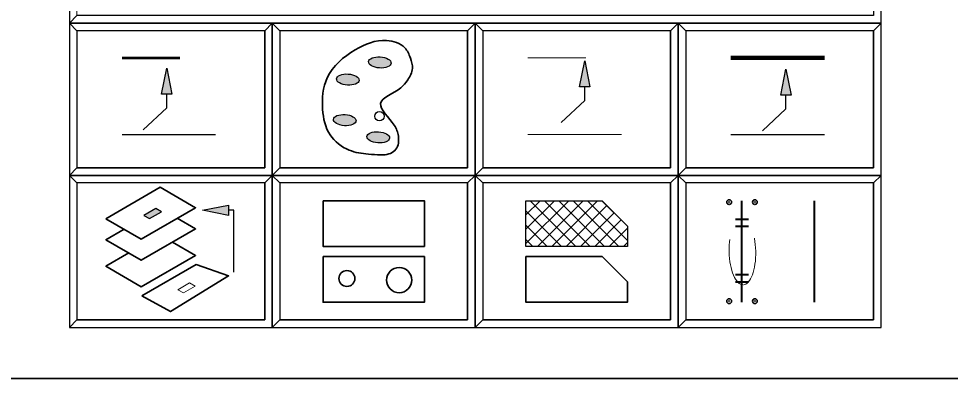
# Model space of a CAD drawing. Extents: x 95906.9 to 95918.9, y 90964.8 to 90972.9.
# Drawn here: x 95912.532 to 95914.369, y 90964.762 to 90965.47 of the extents above; entities that cross this region are included whole.
import ezdxf

# ---------------------------------------------------------------- set-up
doc = ezdxf.new("R2010")
doc.units = 0
doc.header["$LTSCALE"] = 0.019
doc.header["$PDMODE"] = 32
doc.header["$PDSIZE"] = 0.0095
doc.linetypes.add('LONG_DASHED', pattern=[7.5, 6, -1.5])
doc.linetypes.add('MEDIUM_DASHED', pattern=[4.5, 3, -1.5])
for name, color, linetype, lineweight in [('1', 7, 'Continuous', 25), ('11', 7, 'Continuous', 25), ('12', 7, 'Continuous', 25), ('2', 7, 'Continuous', 13), ('3', 7, 'Continuous', 25), ('4', 7, 'Continuous', 35), ('6', 7, 'Continuous', 35), ('7', 7, 'Continuous', 35)]:
    doc.layers.add(name, color=color, linetype=linetype, lineweight=lineweight)

msp = doc.modelspace()

# ---------------------------------------------------------------- hatches: boundary and pattern name
at = {"layer": '6'}
h = msp.add_hatch(color=256, dxfattribs=at)
edge = h.paths.add_edge_path()
edge.add_ellipse((95913.2443, 90965.3842), major_axis=(-0.0223, 0.0015), ratio=0.490241, start_angle=0, end_angle=360)
for points in [[(95913.6379, 90965.3361), (95913.6481, 90965.3873), (95913.6583, 90965.3361)], [(95912.814, 90965.3216), (95912.8242, 90965.3728), (95912.8344, 90965.3216)], [(95914.0345, 90965.3194), (95914.0447, 90965.3706), (95914.0549, 90965.3194)], [(95912.946, 90965.0826), (95912.8948, 90965.0928), (95912.946, 90965.103)], [(95912.7904, 90965.0764), (95912.8139, 90965.09), (95912.8027, 90965.0964), (95912.7792, 90965.0828)]]:
    msp.add_hatch(color=256, dxfattribs=at).paths.add_polyline_path(points)
h = msp.add_hatch(color=256, dxfattribs=at)
edge = h.paths.add_edge_path()
edge.add_ellipse((95913.1812, 90965.3504), major_axis=(-0.0223, 0.0015), ratio=0.490241, start_angle=0, end_angle=360)
h = msp.add_hatch(color=256, dxfattribs=at)
edge = h.paths.add_edge_path()
edge.add_ellipse((95913.1751, 90965.2705), major_axis=(-0.0223, 0.0015), ratio=0.490241, start_angle=0, end_angle=360)
h = msp.add_hatch(color=256, dxfattribs=at)
edge = h.paths.add_edge_path()
edge.add_ellipse((95913.2412, 90965.2366), major_axis=(-0.0223, 0.0015), ratio=0.490241, start_angle=0, end_angle=360)

# ---------------------------------------------------------------- linework, layer by layer
at = {"layer": '1'}
for points in [[(95912.6323, 90965.4617), (95914.2323, 90965.4617), (95914.2323, 90965.5617), (95912.6323, 90965.5617)], [(95912.6323, 90965.1617), (95913.0323, 90965.1617), (95913.0323, 90965.4617), (95912.6323, 90965.4617)], [(95913.0323, 90965.1617), (95913.4323, 90965.1617), (95913.4323, 90965.4617), (95913.0323, 90965.4617)], [(95913.4323, 90965.1617), (95913.8323, 90965.1617), (95913.8323, 90965.4617), (95913.4323, 90965.4617)], [(95913.8323, 90965.1617), (95914.2323, 90965.1617), (95914.2323, 90965.4617), (95913.8323, 90965.4617)], [(95912.6323, 90964.8617), (95913.0323, 90964.8617), (95913.0323, 90965.1617), (95912.6323, 90965.1617)], [(95913.0323, 90964.8617), (95913.4323, 90964.8617), (95913.4323, 90965.1617), (95913.0323, 90965.1617)], [(95913.4323, 90964.8617), (95913.8323, 90964.8617), (95913.8323, 90965.1617), (95913.4323, 90965.1617)], [(95913.8323, 90964.8617), (95914.2323, 90964.8617), (95914.2323, 90965.1617), (95913.8323, 90965.1617)]]:
    msp.add_lwpolyline(points, close=True, dxfattribs=at)
at = {"layer": '11'}
for points in [[(95912.6473, 90965.1767), (95913.0173, 90965.1767), (95913.0173, 90965.4467), (95912.6473, 90965.4467)], [(95913.0473, 90965.1767), (95913.4173, 90965.1767), (95913.4173, 90965.4467), (95913.0473, 90965.4467)], [(95913.4473, 90965.1767), (95913.8173, 90965.1767), (95913.8173, 90965.4467), (95913.4473, 90965.4467)], [(95913.8473, 90965.1767), (95914.2173, 90965.1767), (95914.2173, 90965.4467), (95913.8473, 90965.4467)], [(95912.6473, 90964.8767), (95913.0173, 90964.8767), (95913.0173, 90965.1467), (95912.6473, 90965.1467)], [(95913.0473, 90964.8767), (95913.4173, 90964.8767), (95913.4173, 90965.1467), (95913.0473, 90965.1467)], [(95913.4473, 90964.8767), (95913.8173, 90964.8767), (95913.8173, 90965.1467), (95913.4473, 90965.1467)], [(95913.8473, 90964.8767), (95914.2173, 90964.8767), (95914.2173, 90965.1467), (95913.8473, 90965.1467)]]:
    msp.add_lwpolyline(points, close=True, dxfattribs=at)
at = {"layer": '12'}
msp.add_lwpolyline([(95913.8473, 90965.1767), (95914.2173, 90965.1767), (95914.2173, 90965.4467), (95913.8473, 90965.4467)], close=True, dxfattribs=at)
at = {"layer": '2'}
for points in [[(95912.6323, 90965.5617), (95912.6323, 90965.4617), (95912.6473, 90965.4767), (95912.6473, 90965.5467), (95914.2173, 90965.5467), (95914.2323, 90965.5617)], [(95912.6323, 90965.4617), (95912.6323, 90965.1617), (95912.6473, 90965.1767), (95912.6473, 90965.4467), (95913.0173, 90965.4467), (95913.0323, 90965.4617)], [(95913.0323, 90965.4617), (95913.0323, 90965.1617), (95913.0473, 90965.1767), (95913.0473, 90965.4467), (95913.4173, 90965.4467), (95913.4323, 90965.4617)], [(95913.4323, 90965.4617), (95913.4323, 90965.1617), (95913.4473, 90965.1767), (95913.4473, 90965.4467), (95913.8173, 90965.4467), (95913.8323, 90965.4617)], [(95913.8323, 90965.4617), (95913.8323, 90965.1617), (95913.8473, 90965.1767), (95913.8473, 90965.4467), (95914.2173, 90965.4467), (95914.2323, 90965.4617)], [(95912.6323, 90965.1617), (95912.6323, 90964.8617), (95912.6473, 90964.8767), (95912.6473, 90965.1467), (95913.0173, 90965.1467), (95913.0323, 90965.1617)], [(95913.0323, 90965.1617), (95913.0323, 90964.8617), (95913.0473, 90964.8767), (95913.0473, 90965.1467), (95913.4173, 90965.1467), (95913.4323, 90965.1617)], [(95913.4323, 90965.1617), (95913.4323, 90964.8617), (95913.4473, 90964.8767), (95913.4473, 90965.1467), (95913.8173, 90965.1467), (95913.8323, 90965.1617)], [(95913.8323, 90965.1617), (95913.8323, 90964.8617), (95913.8473, 90964.8767), (95913.8473, 90965.1467), (95914.2173, 90965.1467), (95914.2323, 90965.1617)]]:
    msp.add_lwpolyline(points, close=True, dxfattribs=at)
at = {"layer": '3'}
for points in [[(95912.6323, 90965.4617), (95914.2323, 90965.4617), (95914.2323, 90965.5617), (95914.2173, 90965.5467), (95914.2173, 90965.4767), (95912.6473, 90965.4767)], [(95912.6323, 90965.1617), (95913.0323, 90965.1617), (95913.0323, 90965.4617), (95913.0173, 90965.4467), (95913.0173, 90965.1767), (95912.6473, 90965.1767)], [(95913.0323, 90965.1617), (95913.4323, 90965.1617), (95913.4323, 90965.4617), (95913.4173, 90965.4467), (95913.4173, 90965.1767), (95913.0473, 90965.1767)], [(95913.4323, 90965.1617), (95913.8323, 90965.1617), (95913.8323, 90965.4617), (95913.8173, 90965.4467), (95913.8173, 90965.1767), (95913.4473, 90965.1767)], [(95913.8323, 90965.1617), (95914.2323, 90965.1617), (95914.2323, 90965.4617), (95914.2173, 90965.4467), (95914.2173, 90965.1767), (95913.8473, 90965.1767)], [(95912.6323, 90964.8617), (95913.0323, 90964.8617), (95913.0323, 90965.1617), (95913.0173, 90965.1467), (95913.0173, 90964.8767), (95912.6473, 90964.8767)], [(95913.0323, 90964.8617), (95913.4323, 90964.8617), (95913.4323, 90965.1617), (95913.4173, 90965.1467), (95913.4173, 90964.8767), (95913.0473, 90964.8767)], [(95913.4323, 90964.8617), (95913.8323, 90964.8617), (95913.8323, 90965.1617), (95913.8173, 90965.1467), (95913.8173, 90964.8767), (95913.4473, 90964.8767)], [(95913.8323, 90964.8617), (95914.2323, 90964.8617), (95914.2323, 90965.1617), (95914.2173, 90965.1467), (95914.2173, 90964.8767), (95913.8473, 90964.8767)]]:
    msp.add_lwpolyline(points, close=True, dxfattribs=at)
at = {"layer": '4'}
for p, q in [((95912.6473, 90965.4467), (95912.6323, 90965.4617)), ((95913.0473, 90965.4467), (95913.0323, 90965.4617)), ((95913.4473, 90965.4467), (95913.4323, 90965.4617)), ((95913.8473, 90965.4467), (95913.8323, 90965.4617)), ((95912.6473, 90965.1467), (95912.6323, 90965.1617)), ((95913.0473, 90965.1467), (95913.0323, 90965.1617)), ((95913.4473, 90965.1467), (95913.4323, 90965.1617)), ((95913.8473, 90965.1467), (95913.8323, 90965.1617))]:
    msp.add_line(p, q, dxfattribs=at)
at = {"layer": '6', "linetype": 'LONG_DASHED', "lineweight": 53}
msp.add_line((95912.7361, 90965.393), (95912.9205, 90965.393), dxfattribs=at)
at = {"layer": '6', "linetype": 'LONG_DASHED', "lineweight": 13}
msp.add_line((95913.5361, 90965.393), (95913.7205, 90965.393), dxfattribs=at)
at = {"layer": '6', "lineweight": 158}
msp.add_line((95913.9361, 90965.393), (95914.1205, 90965.393), dxfattribs=at)
at = {"layer": '6', "lineweight": 25}
for p, q in [((95912.7361, 90965.2424), (95912.9205, 90965.2424)), ((95913.9361, 90965.2424), (95914.1205, 90965.2424))]:
    msp.add_line(p, q, dxfattribs=at)
at = {"layer": '6', "lineweight": 13}
for p, q in [((95913.5361, 90965.2424), (95913.7205, 90965.2424)), ((95913.5323, 90965.0273), (95913.6167, 90965.1117)), ((95913.5323, 90965.0556), (95913.5884, 90965.1117)), ((95913.5323, 90965.0839), (95913.5601, 90965.1117)), ((95913.5406, 90965.1117), (95913.6306, 90965.0217)), ((95913.555, 90965.0217), (95913.645, 90965.1117)), ((95913.5688, 90965.1117), (95913.6588, 90965.0217)), ((95913.5832, 90965.0217), (95913.6732, 90965.1117)), ((95913.5971, 90965.1117), (95913.6871, 90965.0217)), ((95913.6115, 90965.0217), (95913.6919, 90965.1021)), ((95913.6254, 90965.1117), (95913.7154, 90965.0217)), ((95913.6537, 90965.1117), (95913.7323, 90965.0331)), ((95913.682, 90965.1117), (95913.7323, 90965.0614)), ((95913.5323, 90965.0917), (95913.6023, 90965.0217)), ((95913.6398, 90965.0217), (95913.7061, 90965.0879)), ((95913.5323, 90965.0634), (95913.574, 90965.0217)), ((95913.6681, 90965.0217), (95913.7202, 90965.0738)), ((95913.6964, 90965.0217), (95913.7323, 90965.0576)), ((95913.5323, 90965.0351), (95913.5457, 90965.0217)), ((95913.7247, 90965.0217), (95913.7323, 90965.0293))]:
    msp.add_line(p, q, dxfattribs=at)
at = {"layer": '6', "lineweight": 40}
for p, q in [((95913.9573, 90965.1117), (95913.9573, 90964.9117)), ((95914.1003, 90965.1117), (95914.1003, 90964.9117)), ((95913.9451, 90965.0752), (95913.9713, 90965.0752)), ((95913.9451, 90965.0614), (95913.9713, 90965.0614)), ((95913.9451, 90964.9661), (95913.9713, 90964.9661)), ((95913.9451, 90964.9522), (95913.9713, 90964.9522))]:
    msp.add_line(p, q, dxfattribs=at)
at = {"layer": '6', "lineweight": 25}
for points in [[(95913.6379, 90965.3361), (95913.6481, 90965.3873), (95913.6583, 90965.3361)], [(95912.814, 90965.3216), (95912.8242, 90965.3728), (95912.8344, 90965.3216)], [(95914.0345, 90965.3194), (95914.0447, 90965.3706), (95914.0549, 90965.3194)], [(95912.946, 90965.0826), (95912.8948, 90965.0928), (95912.946, 90965.103)], [(95913.5323, 90965.1117), (95913.6823, 90965.1117), (95913.7323, 90965.0617), (95913.7323, 90965.0217), (95913.5323, 90965.0217)], [(95912.7904, 90965.0764), (95912.8139, 90965.09), (95912.8027, 90965.0964), (95912.7792, 90965.0828)]]:
    msp.add_lwpolyline(points, close=True, dxfattribs=at)
for points in [[(95912.7779, 90965.2514), (95912.8242, 90965.2948), (95912.8242, 90965.3216)], [(95913.6018, 90965.2659), (95913.6481, 90965.3093), (95913.6481, 90965.3361)], [(95913.9984, 90965.2492), (95914.0447, 90965.2926), (95914.0447, 90965.3194)], [(95912.9565, 90964.9712), (95912.9565, 90965.0934), (95912.949, 90965.0934), (95912.946, 90965.0934)]]:
    msp.add_lwpolyline(points, dxfattribs=at)
at = {"layer": '6'}
for points in [[(95912.7043, 90965.0763), (95912.8113, 90965.1381), (95912.8811, 90965.0978), (95912.7741, 90965.036)], [(95913.1323, 90965.1117), (95913.3323, 90965.1117), (95913.3323, 90965.0217), (95913.1323, 90965.0217)], [(95913.1323, 90965.0017), (95913.3323, 90965.0017), (95913.3323, 90964.9117), (95913.1323, 90964.9117)], [(95913.5323, 90965.0017), (95913.6823, 90965.0017), (95913.7323, 90964.9517), (95913.7323, 90964.9117), (95913.5323, 90964.9117)], [(95912.775, 90964.9241), (95912.882, 90964.9859), (95912.9463, 90964.9636), (95912.8314, 90964.8932)]]:
    msp.add_lwpolyline(points, close=True, dxfattribs=at)
for points in [[(95912.8448, 90965.0774), (95912.8811, 90965.0563), (95912.7741, 90964.9945), (95912.7043, 90965.0348), (95912.74, 90965.0554)], [(95912.8357, 90965.0303), (95912.8811, 90965.004), (95912.7741, 90964.9422), (95912.7043, 90964.9825), (95912.7496, 90965.0087)]]:
    msp.add_lwpolyline(points, dxfattribs=at)
at = {"layer": '6', "linetype": 'MEDIUM_DASHED', "lineweight": 13}
msp.add_lwpolyline([(95912.857, 90964.9299), (95912.8805, 90964.9435), (95912.8693, 90964.9499), (95912.8458, 90964.9363)], close=True, dxfattribs=at)
at = {"layer": '6', "lineweight": 25}
msp.add_circle((95913.2435, 90965.2782), 0.00934, dxfattribs=at)
at = {"layer": '6'}
for centre, radius in [((95913.1794, 90964.9585), 0.0157), ((95913.2825, 90964.9553), 0.0248)]:
    msp.add_circle(centre, radius, dxfattribs=at)
at = {"layer": '6', "lineweight": 25}
for centre in [(95913.2443, 90965.3842), (95913.1812, 90965.3504), (95913.1751, 90965.2705), (95913.2412, 90965.2366)]:
    msp.add_ellipse(centre, major_axis=(-0.0223, 0.0015), ratio=0.490241, dxfattribs=at)
at = {"layer": '6', "linetype": 'MEDIUM_DASHED', "lineweight": 13}
msp.add_ellipse((95913.959, 90965.0115), major_axis=(0.0015, -0.0654), ratio=0.400869, dxfattribs=at)
at = {"layer": '6'}
msp.add_spline([(95913.2456, 90965.202), (95913.2218, 90965.2034), (95913.184, 90965.2114), (95913.1462, 90965.2415), (95913.1315, 90965.2918), (95913.1405, 90965.3537), (95913.1959, 90965.4091), (95913.2577, 90965.4273), (95913.2935, 90965.4129), (95913.3045, 90965.3928), (95913.3085, 90965.3724), (95913.2992, 90965.3497), (95913.2858, 90965.3343), (95913.2459, 90965.3035), (95913.2727, 90965.2603), (95913.2808, 90965.2392), (95913.2761, 90965.2131), (95913.2513, 90965.202), (95913.2456, 90965.202)], degree=3, dxfattribs=at)
for p in [(95913.9328, 90965.109), (95913.9836, 90965.109), (95913.9328, 90964.9138), (95913.9836, 90964.9138)]:
    msp.add_point(p, dxfattribs=at)
at = {"layer": '7'}
msp.add_lwpolyline([(95906.8548, 90972.8617), (95918.8548, 90972.8617), (95918.8548, 90964.7617), (95906.8548, 90964.7617)], close=True, dxfattribs=at)

doc.saveas('drawing.dxf')
